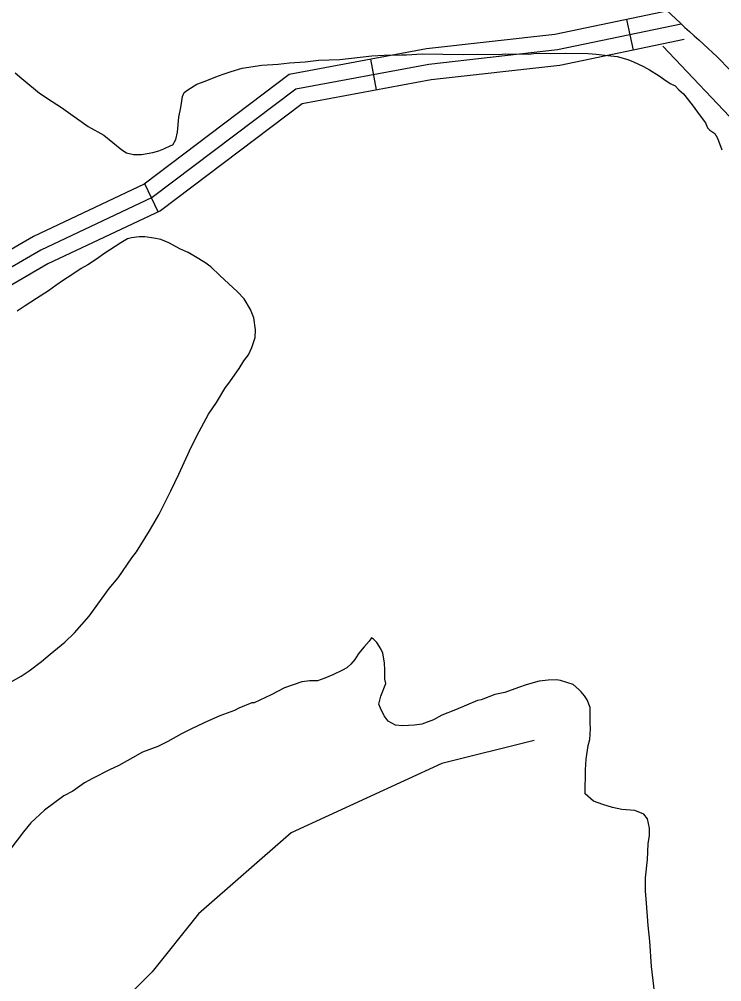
# Model space of a CAD drawing. Extents: x 3245246 to 3283090, y 806824 to 832173.
# Drawn here: x 3275864 to 3276540, y 827420 to 828346 of the extents above; entities that cross this region are included whole.
import ezdxf

# ---------------------------------------------------------------- set-up
doc = ezdxf.new("R2010")
doc.units = 0
for name, color, linetype in [('V-ROAD-CNTR', 7, 'Continuous'), ('V-SITE-VEGE', 7, 'Continuous'), ('V-TOPO-SHOR', 7, 'Continuous')]:
    doc.layers.add(name, color=color, linetype=linetype)

msp = doc.modelspace()

# ---------------------------------------------------------------- linework, layer by layer
at = {"layer": 'V-ROAD-CNTR'}
for p, q in [((3276455.19, 828316.22), (3276449.06, 828345.59)), ((3276208.06, 828277.8), (3276202.58, 828307.29)), ((3275998.07, 828160.4), (3275985.27, 828187.54))]:
    msp.add_line(p, q, dxfattribs=at)
for points in [[(3276498.01, 828355.8), (3276379.71, 828331.12), (3276256.33, 828317.29), (3276124.1, 828292.7), (3275984.51, 828187.18), (3275878.07, 828136.97), (3275740.34, 828057.07), (3275662.26, 827987.16), (3275558.81, 827903.09), (3275513.47, 827849.7)], [(3276501.07, 828341.12), (3276382.09, 828316.3), (3276258.54, 828302.44), (3276130.32, 828278.6), (3275992.32, 828174.28), (3275885.04, 828123.67), (3275749.2, 828044.87), (3275672, 827975.75), (3275569.34, 827892.32), (3275524.9, 827839.99)], [(3276504.14, 828326.43), (3276384.46, 828301.47), (3276260.75, 828287.59), (3276136.55, 828264.5), (3276000.12, 828161.37), (3275892.02, 828110.38), (3275758.06, 828032.67), (3275681.74, 827964.34), (3275579.88, 827881.55), (3275536.33, 827830.28)]]:
    msp.add_lwpolyline(points, dxfattribs=at)
msp.add_spline([(3276271.2, 828861.81), (3276261.95, 828782.9), (3276263.07, 828706.9), (3276272.47, 828645.32), (3276302.98, 828557.69), (3276349.92, 828487.52), (3276426.75, 828415.52), (3276491.63, 828350.31), (3276560.27, 828283.5), (3276612.01, 828203.84), (3276647.92, 828142.87), (3276672.93, 828062.46), (3276688.14, 827982.56)], degree=3, dxfattribs=at)
at = {"layer": 'V-SITE-VEGE'}
for p, q in [((3276172.72, 828307.13), (3276203.45, 828310.47)), ((3276203.45, 828310.47), (3276215.31, 828311.38)), ((3276215.31, 828311.38), (3276232, 828311.69)), ((3276232, 828311.69), (3276236.84, 828311.62)), ((3276236.84, 828311.62), (3276251.93, 828312.48)), ((3276251.93, 828312.48), (3276291.76, 828311.93)), ((3276291.76, 828311.93), (3276305.22, 828312.28)), ((3276305.22, 828312.28), (3276325.67, 828312)), ((3276325.67, 828312), (3276332.14, 828312.44)), ((3276332.14, 828312.44), (3276354.74, 828312.13)), ((3276354.74, 828312.13), (3276361.75, 828313.11)), ((3276361.75, 828313.11), (3276375.21, 828312.92)), ((3276375.21, 828312.92), (3276389.75, 828313.26)), ((3276389.75, 828313.26), (3276411.81, 828312.95)), ((3276411.81, 828312.95), (3276419.34, 828312.31)), ((3276419.34, 828312.31), (3276430.63, 828311.07)), ((3276430.63, 828311.07), (3276439.76, 828309.87)), ((3276439.76, 828309.87), (3276449.95, 828307.03)), ((3276078.94, 828298.75), (3276097.82, 828301.72)), ((3276097.82, 828301.72), (3276113.45, 828302.58)), ((3276113.45, 828302.58), (3276124.23, 828304.04)), ((3276124.23, 828304.04), (3276139.32, 828304.91)), ((3276139.32, 828304.91), (3276152.26, 828306.34)), ((3276152.26, 828306.34), (3276172.72, 828307.13)), ((3276449.95, 828307.03), (3276455.3, 828304.8)), ((3276455.3, 828304.8), (3276464.93, 828300.36)), ((3276464.93, 828300.36), (3276470.81, 828297.05)), ((3275860.32, 828294.26), (3275866.71, 828288.79)), ((3276043.24, 828286.33), (3276053.52, 828290.49)), ((3276053.52, 828290.49), (3276060.56, 828293.08)), ((3276060.56, 828293.08), (3276068.13, 828295.67)), ((3276068.13, 828295.67), (3276078.94, 828298.75)), ((3276470.81, 828297.05), (3276479.88, 828291.54)), ((3276479.88, 828291.54), (3276484.68, 828288.25)), ((3275866.71, 828288.79), (3275868.83, 828287.15)), ((3275868.83, 828287.15), (3275883.73, 828274.56)), ((3276026.43, 828277.95), (3276035.12, 828283.21)), ((3276035.12, 828283.21), (3276043.24, 828286.33)), ((3276484.68, 828288.25), (3276490.54, 828283.86)), ((3276490.54, 828283.86), (3276495.35, 828281.64)), ((3276495.35, 828281.64), (3276499.07, 828277.82)), ((3275883.73, 828274.56), (3275896.01, 828266.85)), ((3276019.73, 828260.82), (3276021.5, 828271.56)), ((3276021.5, 828271.56), (3276023.17, 828275.3)), ((3276023.17, 828275.3), (3276026.43, 828277.95)), ((3276499.07, 828277.82), (3276503.32, 828273.99)), ((3276503.32, 828273.99), (3276511.79, 828263.64)), ((3275896.01, 828266.85), (3275905.07, 828260.8)), ((3276511.79, 828263.64), (3276517.07, 828256.57)), ((3275905.07, 828260.8), (3275930.66, 828242.68)), ((3276017.99, 828251.69), (3276019.73, 828260.82)), ((3276517.07, 828256.57), (3276522.36, 828248.96)), ((3276016.71, 828237.17), (3276017.99, 828251.69)), ((3276522.36, 828248.96), (3276524.47, 828246.24)), ((3276524.47, 828246.24), (3276526.55, 828241.37)), ((3275930.66, 828242.68), (3275945.62, 828234.4)), ((3275945.62, 828234.4), (3275963.18, 828220.16)), ((3276015, 828230.2), (3276016.71, 828237.17)), ((3276526.55, 828241.37), (3276528.68, 828239.18)), ((3276528.68, 828239.18), (3276533.48, 828235.89)), ((3276533.48, 828235.89), (3276536.11, 828231.54)), ((3276010.07, 828224.35), (3276012.23, 828224.85)), ((3276012.23, 828224.85), (3276015, 828230.2)), ((3276536.11, 828231.54), (3276540.25, 828220.18)), ((3275963.18, 828220.16), (3275967.45, 828217.41)), ((3275967.45, 828217.41), (3275974.42, 828215.69)), ((3275974.42, 828215.69), (3275981.96, 828215.59)), ((3275981.96, 828215.59), (3275992.75, 828217.59)), ((3275992.75, 828217.59), (3275998.7, 828219.12)), ((3275998.7, 828219.12), (3276003.57, 828221.21)), ((3276003.57, 828221.21), (3276010.07, 828224.35)), ((3275968.45, 828134.49), (3275961.94, 828130.81)), ((3275972.23, 828135.52), (3275968.45, 828134.49)), ((3275979.78, 828136.49), (3275972.23, 828135.52)), ((3275985.16, 828136.41), (3275979.78, 828136.49)), ((3275993.76, 828135.21), (3275985.16, 828136.41)), ((3276000.74, 828134.04), (3275993.76, 828135.21)), ((3276008.23, 828130.71), (3276000.74, 828134.04)), ((3275956.5, 828127.12), (3275945.64, 828120.27)), ((3275961.94, 828130.81), (3275956.5, 828127.12)), ((3276019.45, 828124.63), (3276008.23, 828130.71)), ((3276026.94, 828121.29), (3276019.45, 828124.63)), ((3275939.65, 828115.51), (3275930.42, 828109.72)), ((3275945.64, 828120.27), (3275939.65, 828115.51)), ((3276033.88, 828117.43), (3276026.94, 828121.29)), ((3276042.96, 828111.92), (3276033.88, 828117.43)), ((3275923.91, 828106.04), (3275914.12, 828099.18)), ((3275930.42, 828109.72), (3275923.91, 828106.04)), ((3276048.82, 828107.53), (3276042.96, 828111.92)), ((3276057.32, 828099.34), (3276048.82, 828107.53)), ((3275914.12, 828099.18), (3275907.06, 828094.97)), ((3276074.32, 828083.49), (3276057.32, 828099.34)), ((3275899.46, 828089.69), (3275892.39, 828084.41)), ((3275907.06, 828094.97), (3275899.46, 828089.69)), ((3275880.98, 828077.04), (3275870.12, 828070.19)), ((3275892.39, 828084.41), (3275880.98, 828077.04)), ((3276080.69, 828076.94), (3276074.32, 828083.49)), ((3276087.01, 828066.62), (3276080.69, 828076.94)), ((3275870.12, 828070.19), (3275862.5, 828064.91)), ((3276090.12, 828058.51), (3276087.01, 828066.62)), ((3276091.58, 828047.18), (3276090.12, 828058.51)), ((3276088.11, 828030), (3276091.48, 828039.65)), ((3276091.48, 828039.65), (3276091.58, 828047.18)), ((3276080.4, 828017.19), (3276084.78, 828023.05)), ((3276084.78, 828023.05), (3276088.11, 828030)), ((3276075.98, 828009.72), (3276080.4, 828017.19)), ((3276067.75, 827997.99), (3276075.98, 828009.72)), ((3276062.26, 827990.53), (3276067.75, 827997.99)), ((3276054, 827977.19), (3276062.26, 827990.53)), ((3276046.3, 827965.99), (3276054, 827977.19)), ((3276035.25, 827945.15), (3276046.3, 827965.99)), ((3276028.05, 827930.72), (3276035.25, 827945.15)), ((3276018.05, 827908.24), (3276028.05, 827930.72)), ((3276010.28, 827892.21), (3276018.05, 827908.24)), ((3275998.66, 827869.22), (3276010.28, 827892.21)), ((3275989.83, 827853.73), (3275998.66, 827869.22)), ((3275977.17, 827833.45), (3275989.83, 827853.73)), ((3275959.59, 827808.4), (3275972.78, 827827.59)), ((3275972.78, 827827.59), (3275977.17, 827833.45)), ((3275950.84, 827798.29), (3275959.59, 827808.4)), ((3275931.62, 827771.64), (3275950.84, 827798.29)), ((3275917.41, 827755.69), (3275931.62, 827771.64)), ((3275908.13, 827746.67), (3275917.41, 827755.69)), ((3275893.97, 827735.03), (3275908.13, 827746.67)), ((3276200.98, 827747.43), (3276196.06, 827742.12)), ((3276203.18, 827750.63), (3276200.98, 827747.43)), ((3276205.32, 827749.52), (3276203.18, 827750.63)), ((3276208.5, 827746.25), (3276205.32, 827749.52)), ((3276212.19, 827740.28), (3276208.5, 827746.25)), ((3275885.8, 827728.14), (3275893.97, 827735.03)), ((3276190.58, 827735.19), (3276187.28, 827729.86)), ((3276192.77, 827737.85), (3276190.58, 827735.19)), ((3276196.06, 827742.12), (3276192.77, 827737.85)), ((3276214.28, 827735.94), (3276212.19, 827740.28)), ((3276215.77, 827726.77), (3276214.28, 827735.94)), ((3275873.83, 827719.16), (3275885.8, 827728.14)), ((3276183.45, 827725.6), (3276179.63, 827721.89)), ((3276187.28, 827729.86), (3276183.45, 827725.6)), ((3276216.21, 827719.76), (3276215.77, 827726.77)), ((3275866.22, 827713.88), (3275873.83, 827719.16)), ((3276175.3, 827719.8), (3276166.08, 827715.08)), ((3276179.63, 827721.89), (3276175.3, 827719.8)), ((3276216.09, 827711.15), (3276216.21, 827719.76)), ((3275853.2, 827706.53), (3275866.22, 827713.88)), ((3276136.38, 827708.5), (3276119.61, 827702.81)), ((3276143.93, 827709.47), (3276136.38, 827708.5)), ((3276149.31, 827709.39), (3276143.93, 827709.47)), ((3276151.46, 827709.36), (3276149.31, 827709.39)), ((3276158.5, 827711.95), (3276151.46, 827709.36)), ((3276166.08, 827715.08), (3276158.5, 827711.95)), ((3276212.09, 827694.52), (3276217.1, 827706.83)), ((3276217.1, 827706.83), (3276216.09, 827711.15)), ((3276364.63, 827709.08), (3276352.2, 827705.49)), ((3276373.26, 827710.04), (3276364.63, 827709.08)), ((3276381.34, 827710.46), (3276373.26, 827710.04)), ((3276385.1, 827709.87), (3276381.34, 827710.46)), ((3276397.43, 827705.93), (3276385.1, 827709.87)), ((3276119.61, 827702.81), (3276106.6, 827695.99)), ((3276331.64, 827698.24), (3276321.93, 827696.22)), ((3276344.63, 827702.9), (3276331.64, 827698.24)), ((3276352.2, 827705.49), (3276344.63, 827702.9)), ((3276402.74, 827701.01), (3276397.43, 827705.93)), ((3276404.86, 827698.83), (3276402.74, 827701.01)), ((3276408.04, 827695.02), (3276404.86, 827698.83)), ((3276088.19, 827688.17), (3276075.73, 827682.96)), ((3276090.34, 827688.14), (3276088.19, 827688.17)), ((3276106.6, 827695.99), (3276090.34, 827688.14)), ((3276210.37, 827687.01), (3276212.09, 827694.52)), ((3276305.16, 827690.53), (3276284.04, 827681.67)), ((3276308.93, 827691.02), (3276305.16, 827690.53)), ((3276321.93, 827696.22), (3276308.93, 827691.02)), ((3276410.68, 827691.21), (3276408.04, 827695.02)), ((3276413.8, 827683.63), (3276410.68, 827691.21)), ((3276071.4, 827680.87), (3276057.33, 827675.68)), ((3276075.73, 827682.96), (3276071.4, 827680.87)), ((3276211.93, 827683.22), (3276210.37, 827687.01)), ((3276215.59, 827675.63), (3276211.93, 827683.22)), ((3276284.04, 827681.67), (3276271.05, 827676.47)), ((3276413.6, 827669.1), (3276413.8, 827683.63)), ((3276046.5, 827670.99), (3276030.78, 827663.67)), ((3276057.33, 827675.68), (3276046.5, 827670.99)), ((3276219.29, 827670.73), (3276215.59, 827675.63)), ((3276226.24, 827666.87), (3276219.29, 827670.73)), ((3276262.91, 827671.74), (3276251.55, 827667.59)), ((3276271.05, 827676.47), (3276262.91, 827671.74)), ((3276030.78, 827663.67), (3276020.48, 827658.43)), ((3276233.23, 827666.23), (3276226.24, 827666.87)), ((3276244.53, 827666.61), (3276233.23, 827666.23)), ((3276251.55, 827667.59), (3276244.53, 827666.61)), ((3276413.37, 827652.95), (3276414.06, 827663.17)), ((3276414.06, 827663.17), (3276413.6, 827669.1)), ((3276007.46, 827651.08), (3275997.7, 827646.37)), ((3276020.48, 827658.43), (3276007.46, 827651.08)), ((3276411.68, 827647.06), (3276413.37, 827652.95)), ((3275997.7, 827646.37), (3275983.09, 827640.65)), ((3276409.88, 827634.16), (3276411.68, 827647.06)), ((3275973.33, 827635.41), (3275960.31, 827628.05)), ((3275983.09, 827640.65), (3275973.33, 827635.41)), ((3276409.2, 827623.94), (3276409.88, 827634.16)), ((3275951.1, 827623.87), (3275934.83, 827615.49)), ((3275960.31, 827628.05), (3275951.1, 827623.87)), ((3276408.88, 827600.8), (3276409.2, 827623.94)), ((3275934.83, 827615.49), (3275927.23, 827611.29)), ((3275927.23, 827611.29), (3275915.82, 827603.37)), ((3275907.14, 827598.65), (3275888.65, 827584.91)), ((3275915.82, 827603.37), (3275907.14, 827598.65)), ((3276416.85, 827593.69), (3276408.88, 827600.8)), ((3276425.96, 827590.33), (3276416.85, 827593.69)), ((3276435.07, 827587.51), (3276425.96, 827590.33)), ((3276444.2, 827585.77), (3276435.07, 827587.51)), ((3275888.65, 827584.91), (3275875.56, 827572.71)), ((3276456.56, 827584.52), (3276444.2, 827585.77)), ((3276465.13, 827581.17), (3276456.56, 827584.52)), ((3276468.83, 827576.82), (3276465.13, 827581.17)), ((3276470.86, 827567.64), (3276468.83, 827576.82)), ((3275875.56, 827572.71), (3275868.44, 827564.2)), ((3276470.76, 827560.64), (3276470.86, 827567.64)), ((3275868.44, 827564.2), (3275856.38, 827548.22)), ((3276469.58, 827552.58), (3276470.76, 827560.64)), ((3276468.83, 827537.52), (3276469.58, 827552.58)), ((3276466.96, 827519.78), (3276468.83, 827537.52)), ((3276466.79, 827507.4), (3276466.96, 827519.78)), ((3276467.7, 827495.55), (3276466.79, 827507.4)), ((3276469.55, 827473.99), (3276467.7, 827495.55)), ((3276470.96, 827458.9), (3276469.55, 827473.99)), ((3276472.77, 827434.65), (3276470.96, 827458.9)), ((3276476.63, 827402.29), (3276472.77, 827434.65))]:
    msp.add_line(p, q, dxfattribs=at)
at = {"layer": 'V-TOPO-SHOR'}
for points in [[(3276483.66, 828319.83), (3276559.53, 828239.9), (3276599.45, 828175.97), (3276623.39, 828112.04), (3276643.33, 828040.13), (3276663.27, 827964.22), (3276667.24, 827908.29)], [(3276359.93, 827652.09), (3276270.82, 827629.86), (3276126.01, 827563.1), (3276036.89, 827485.18), (3275992.31, 827429.52), (3275936.61, 827373.86), (3275914.3, 827295.91), (3275992.22, 827217.92), (3276070.16, 827162.2), (3276148.08, 827095.35), (3276192.62, 827061.92), (3276270.57, 827050.75), (3276393.06, 827006.14), (3276448.71, 826950.44), (3276493.05, 826901.97)]]:
    msp.add_lwpolyline(points, dxfattribs=at)

doc.saveas('drawing.dxf')
